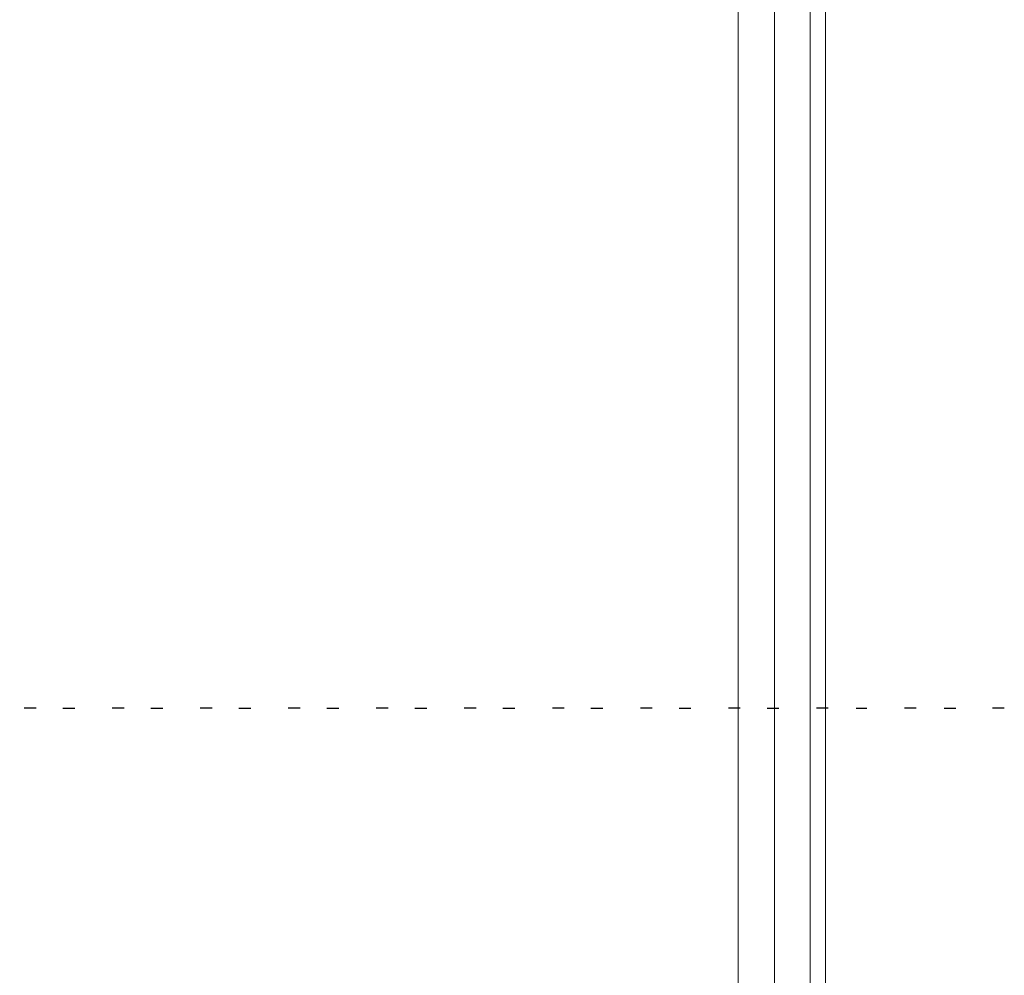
# Model space of a CAD drawing. Header units: millimetres. Extents: x -1290 to 1795, y -4192 to -1311.
# Tile 494 of 656: x 1536.36 to 1544.51, y -3702.11 to -3694.21. Entities that reach past the tile are written whole.
import ezdxf

# ---------------------------------------------------------------- set-up
doc = ezdxf.new("R2010")
doc.units = ezdxf.units.MM
doc.layers.add('51', color=7, linetype='Continuous')
doc.layers.add('Aparatura', color=7, linetype='Continuous', lineweight=13)

# ---------------------------------------------------------------- blocks, each defined once
blk = doc.blocks.new('*U221')
at = {"layer": '51', "color": 255}
for points in [[(738.661361, -499.967008), (739.151998, -499.967008)], [(742.303536, -499.967008), (742.794173, -499.967008)], [(745.945711, -499.967008), (746.434557, -499.967008)], [(749.586095, -499.967008), (750.076732, -499.967008)], [(753.22827, -499.967008), (753.718907, -499.967008)], [(756.870445, -499.967008), (757.361082, -499.967008)], [(760.51262, -499.967008), (761.003257, -499.967008)], [(764.154795, -499.967008), (764.643641, -499.967008)], [(767.795179, -499.967008), (768.285816, -499.967008)], [(771.48212, -499.967008), (771.927991, -499.967008)], [(775.124295, -499.967008), (775.613141, -499.967008)]]:
    blk.add_lwpolyline(points, dxfattribs=at)
blk = doc.blocks.new('*U240')
at = {"layer": '51', "color": 255}
for points in [[(737.552951, -499.95444), (737.062314, -499.95444)], [(741.195126, -499.95444), (740.704489, -499.95444)], [(744.83551, -499.95444), (744.346663, -499.95444)], [(748.477685, -499.95444), (747.988838, -499.95444)], [(752.11986, -499.95444), (751.629223, -499.95444)], [(755.762035, -499.95444), (755.271398, -499.95444)], [(759.40421, -499.95444), (758.913572, -499.95444)], [(763.044594, -499.95444), (762.555747, -499.95444)], [(766.686769, -499.95444), (766.196132, -499.95444)], [(770.328944, -499.95444), (769.838306, -499.95444)], [(773.971118, -499.95444), (773.480481, -499.95444)], [(777.613293, -499.95444), (777.122656, -499.95444)]]:
    blk.add_lwpolyline(points, dxfattribs=at)

msp = doc.modelspace()

# ---------------------------------------------------------------- linework, layer by layer
at = {"layer": 'Aparatura', "color": 7, "lineweight": 13}
for points in [[(1543.0283, -3758.4431), (1411.5408, -3758.4431), (1411.5408, -3611.293), (1543.0283, -3611.293), (1543.0283, -3758.4431)], [(1542.3046, -3688.3853), (1542.3046, -3692.3176), (1542.3046, -3692.534), (1542.3046, -3709.0928), (1542.3046, -3709.2972), (1542.3046, -3711.0048), (1542.3046, -3713.2295), (1542.6058, -3713.2295), (1542.6058, -3711.0048), (1542.6058, -3709.2972), (1542.6058, -3709.0928), (1542.6058, -3692.534), (1542.6058, -3692.3176), (1542.6058, -3688.3853), (1542.3046, -3688.3853)], [(1542.3046, -3688.3853), (1542.3046, -3692.3176), (1542.3046, -3692.534), (1542.3046, -3709.0928), (1542.3046, -3709.2972), (1542.3046, -3711.0048), (1542.3046, -3713.2295), (1542.6058, -3713.2295), (1542.6058, -3711.0048), (1542.6058, -3709.2972), (1542.6058, -3709.0928), (1542.6058, -3692.534), (1542.6058, -3692.3176), (1542.6058, -3688.3853), (1542.3046, -3688.3853)], [(1542.3046, -3688.3853), (1542.3046, -3692.3176), (1542.3046, -3692.534), (1542.3046, -3709.0928), (1542.3046, -3709.2972), (1542.3046, -3711.0048), (1542.3046, -3713.2295), (1542.6058, -3713.2295), (1542.6058, -3711.0048), (1542.6058, -3709.2972), (1542.6058, -3709.0928), (1542.6058, -3692.534), (1542.6058, -3692.3176), (1542.6058, -3688.3853), (1542.3046, -3688.3853)], [(1542.3046, -3709.0926), (1542.3046, -3692.534), (1542.3046, -3709.0926)], [(1542.6054, -3709.0926), (1542.6054, -3692.534), (1542.6054, -3709.0926)]]:
    msp.add_lwpolyline(points, close=True, dxfattribs=at)
for points in [[(1542.8998, -3611.293), (1542.8998, -3758.4431)], [(1542.6054, -3631.916), (1542.6054, -3648.4865), (1542.6054, -3648.6909), (1542.6054, -3650.4105), (1542.6054, -3652.6351), (1542.6054, -3658.0824), (1542.6054, -3662.0146), (1542.6054, -3662.219), (1542.6054, -3678.7895), (1542.6054, -3678.9819), (1542.6054, -3680.7135), (1542.6054, -3682.9261), (1542.6054, -3688.3854), (1542.6054, -3692.3176), (1542.6054, -3692.5341), (1542.6054, -3709.0925)], [(1542.6054, -3631.916), (1542.6054, -3648.4865), (1542.6054, -3648.6909), (1542.6054, -3650.4105), (1542.6054, -3652.6351), (1542.6054, -3658.0824), (1542.6054, -3662.0146), (1542.6054, -3662.219), (1542.6054, -3678.7895), (1542.6054, -3678.9819), (1542.6054, -3680.7135), (1542.6054, -3682.9261), (1542.6054, -3688.3854), (1542.6054, -3692.3176), (1542.6054, -3692.5341), (1542.6054, -3709.0925)], [(1542.6054, -3631.916), (1542.6054, -3648.4865), (1542.6054, -3648.6909), (1542.6054, -3650.4105), (1542.6054, -3652.6351), (1542.6054, -3658.0824), (1542.6054, -3662.0146), (1542.6054, -3662.219), (1542.6054, -3678.7895), (1542.6054, -3678.9819), (1542.6054, -3680.7135), (1542.6054, -3682.9261), (1542.6054, -3688.3854), (1542.6054, -3692.3176), (1542.6054, -3692.5341), (1542.6054, -3709.0925)]]:
    msp.add_lwpolyline(points, dxfattribs=at)

# ---------------------------------------------------------------- block references
at = {"layer": 'Aparatura', "color": 7, "lineweight": 13, "xscale": 0.2, "yscale": 0.2, "zscale": 0.2}
for name in ['*U221', '*U240']:
    msp.add_blockref(name, (1388.9844, -3599.9102), dxfattribs=at)

doc.saveas('drawing.dxf')
